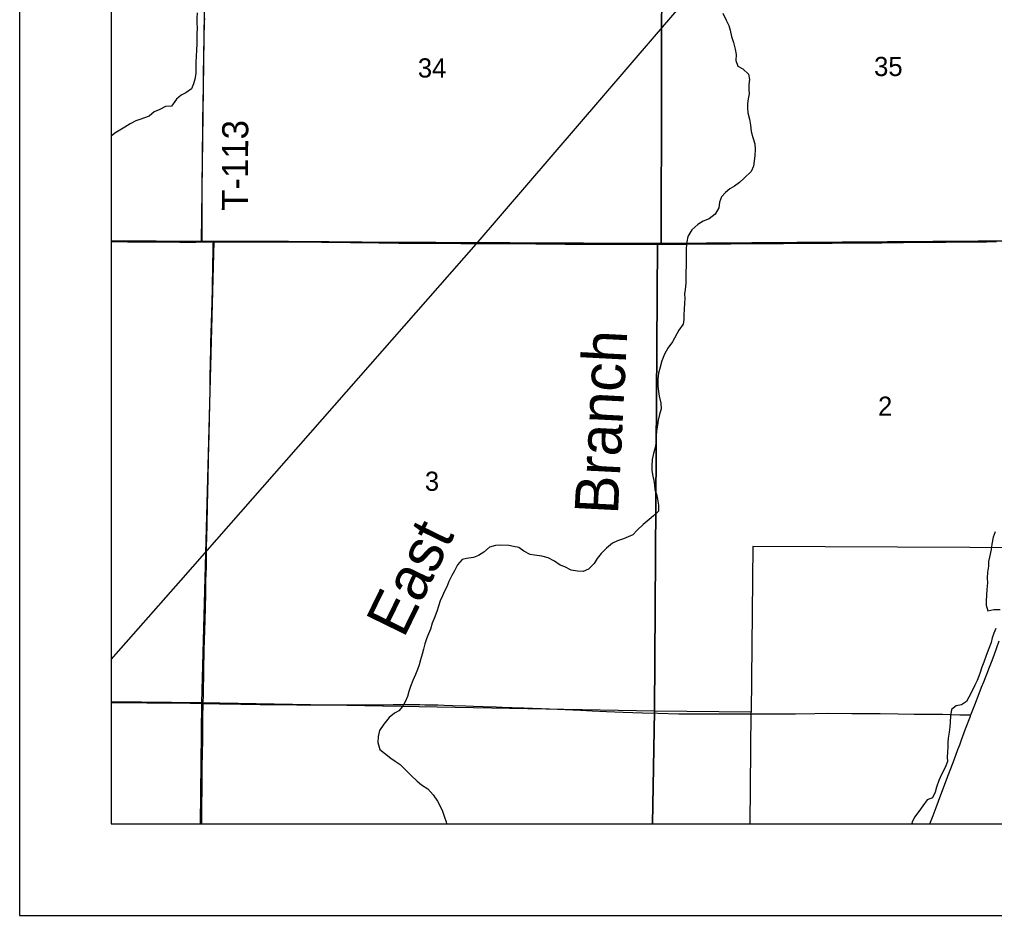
# Model space of a CAD drawing. Extents: x 0 to 34, y 0 to 22.
# Drawn here: x 2 to 3.064, y 14 to 14.978 of the extents above; entities that cross this region are included whole.
import ezdxf

# ---------------------------------------------------------------- set-up
doc = ezdxf.new("R2010")
doc.units = 0
for name, color, linetype in [('GM_X_Corporation', 7, 'Continuous'), ('GM_X_County_Road', 7, 'Continuous'), ('GM_X_Minor_River', 7, 'Continuous'), ('GM_X_Minor_River_Text', 7, 'Continuous'), ('GM_X_Rail_Line', 7, 'Continuous'), ('GM_X_Section_Text', 7, 'Continuous'), ('GM_X_State_Route', 7, 'Continuous'), ('GM_X_Township_Road', 7, 'Continuous'), ('GM_X_Township_Road_Text', 7, 'Continuous'), ('SH_Data', 7, 'Continuous')]:
    doc.layers.add(name, color=color, linetype=linetype)

msp = doc.modelspace()

# ---------------------------------------------------------------- linework, layer by layer
at = {"layer": 'GM_X_Corporation'}
for points in [[(2.1, 20.7197), (2.1, 14.1), (8.9, 14.1), (8.9, 20.772)], [(2.1, 17.7319), (2.1, 14.736), (2.102, 14.736), (2.1141, 14.7359), (2.1179, 14.7358), (2.1343, 14.7357), (2.1464, 14.7356), (2.1511, 14.7355), (2.175, 14.7354), (2.1924, 14.7354), (2.1992, 14.7355), (2.202, 14.7356), (2.2115, 14.7357), (2.2266, 14.7358), (2.253, 14.7357), (2.2807, 14.7357), (2.2934, 14.7356), (2.3139, 14.7354), (2.3295, 14.7354), (2.3375, 14.7353), (2.3612, 14.7348), (2.3922, 14.7345), (2.4137, 14.7343), (2.4323, 14.7342), (2.4482, 14.7342), (2.465, 14.734), (2.4817, 14.7338), (2.4935, 14.7338), (2.5004, 14.7339), (2.5268, 14.7338), (2.5321, 14.7338), (2.5635, 14.7336), (2.5952, 14.7332), (2.6092, 14.7331), (2.621, 14.7332), (2.6539, 14.733), (2.6934, 14.7329), (2.703, 14.7329), (2.7133, 14.733), (2.7269, 14.7332), (2.7481, 14.7334), (2.7652, 14.7335), (2.776, 14.7335), (2.7882, 14.7337), (2.7925, 14.7338), (2.7993, 14.7339), (2.8208, 14.7339), (2.8335, 14.7339), (2.8534, 14.7341), (2.8721, 14.7341), (2.8867, 14.7342), (2.9016, 14.7344), (2.9159, 14.7345), (2.9255, 14.7346), (2.941, 14.7347), (2.9556, 14.7348), (2.9647, 14.7349), (2.9839, 14.7352), (3.0029, 14.7352), (3.0106, 14.7353), (3.024, 14.7355), (3.038, 14.7356), (3.0551, 14.7357), (3.066, 14.7359)], [(3.066, 14.7359), (3.0551, 14.7357), (3.038, 14.7356), (3.024, 14.7355), (3.0106, 14.7353), (3.0029, 14.7352), (2.9839, 14.7352), (2.9647, 14.7349), (2.9556, 14.7348), (2.941, 14.7347), (2.9255, 14.7346), (2.9159, 14.7345), (2.9016, 14.7344), (2.8867, 14.7342), (2.8721, 14.7341), (2.8534, 14.7341), (2.8335, 14.7339), (2.8208, 14.7339), (2.7993, 14.7339), (2.7925, 14.7338), (2.7882, 14.7337), (2.776, 14.7335), (2.7652, 14.7335), (2.7481, 14.7334), (2.7269, 14.7332), (2.7133, 14.733), (2.703, 14.7329), (2.6934, 14.7329), (2.6539, 14.733), (2.621, 14.7332), (2.6092, 14.7331), (2.5952, 14.7332), (2.5635, 14.7336), (2.5321, 14.7338), (2.5268, 14.7338), (2.5004, 14.7339), (2.4935, 14.7338), (2.4817, 14.7338), (2.465, 14.734), (2.4482, 14.7342), (2.4323, 14.7342), (2.4137, 14.7343), (2.3922, 14.7345), (2.3612, 14.7348), (2.3375, 14.7353), (2.3295, 14.7354), (2.3139, 14.7354), (2.2934, 14.7356), (2.2807, 14.7357), (2.253, 14.7357), (2.2266, 14.7358), (2.2115, 14.7357), (2.202, 14.7356), (2.1992, 14.7355), (2.1924, 14.7354), (2.175, 14.7354), (2.1511, 14.7355), (2.1464, 14.7356), (2.1343, 14.7357), (2.1179, 14.7358), (2.1141, 14.7359), (2.102, 14.736), (2.1, 14.736), (2.1, 14.1), (3.6981, 14.1)]]:
    msp.add_lwpolyline(points, dxfattribs=at)
for points in [[(2.1, 15.2374), (2.1, 14.7363), (2.1985, 14.7356), (2.2052, 15.2371)], [(2.2052, 15.2371), (2.7015, 15.236), (2.7002, 14.7334), (2.6964, 14.7334), (2.2126, 14.7357), (2.1985, 14.7356)], [(2.7015, 15.236), (3.1955, 15.238), (3.1999, 14.7374), (3.1944, 14.7372), (2.7002, 14.7334)], [(2.7002, 14.7334), (3.1944, 14.7372), (3.1951, 14.4011), (2.8002, 14.4026), (2.7985, 14.2218), (2.6928, 14.2232), (2.6964, 14.7334)], [(2.1, 14.7363), (2.1, 14.2332), (2.1991, 14.2322), (2.2126, 14.7357), (2.1985, 14.7356)], [(2.2126, 14.7357), (2.6964, 14.7334), (2.6928, 14.2232), (2.1991, 14.2322)], [(2.1, 14.2332), (2.1, 14.1), (2.1975, 14.1), (2.1991, 14.2322)], [(2.1975, 14.1), (2.6908, 14.1), (2.6928, 14.2232), (2.1991, 14.2322)], [(2.6908, 14.1), (2.7973, 14.1), (2.7985, 14.2218), (2.6928, 14.2232)]]:
    msp.add_lwpolyline(points, close=True, dxfattribs=at)
at = {"layer": 'GM_X_County_Road'}
for points in [[(2.1, 14.2326), (2.1025, 14.2326), (2.1183, 14.2324), (2.1282, 14.2324), (2.1391, 14.2323), (2.1627, 14.232), (2.1864, 14.2317), (2.1954, 14.2316), (2.2005, 14.2315)], [(2.2005, 14.2315), (2.21, 14.2314), (2.2181, 14.2312), (2.2296, 14.2309), (2.2417, 14.2308), (2.2566, 14.2306), (2.2628, 14.2305), (2.2665, 14.2305), (2.2749, 14.2304), (2.2827, 14.2303), (2.2905, 14.2302), (2.2954, 14.2302), (2.3026, 14.2301), (2.3113, 14.2301), (2.3193, 14.23), (2.3268, 14.2299), (2.3377, 14.2299), (2.3482, 14.2298), (2.3572, 14.2299), (2.37, 14.2301), (2.389, 14.23), (2.3973, 14.2301), (2.4076, 14.2303), (2.4126, 14.2303), (2.4182, 14.2304), (2.4231, 14.2303), (2.4253, 14.2303), (2.4271, 14.2302), (2.4279, 14.2302), (2.4316, 14.2302), (2.4369, 14.2302), (2.4422, 14.2301), (2.4434, 14.2301), (2.449, 14.23), (2.4567, 14.2298), (2.4633, 14.2296), (2.4726, 14.2292), (2.4872, 14.2287), (2.4953, 14.2285), (2.5061, 14.228), (2.5201, 14.2276), (2.5266, 14.2273), (2.5378, 14.227), (2.5502, 14.2266), (2.5698, 14.2258), (2.5872, 14.2252), (2.6123, 14.2241), (2.6251, 14.2235), (2.6406, 14.2227), (2.6586, 14.222), (2.6797, 14.2212), (2.6965, 14.2208), (2.7195, 14.2203), (2.7313, 14.2201), (2.7359, 14.2201), (2.7428, 14.2201), (2.7555, 14.2202), (2.7763, 14.2203), (2.7912, 14.2202), (2.8198, 14.2202), (2.8469, 14.2202), (2.868, 14.2205), (2.8826, 14.2207), (2.9084, 14.2206), (2.919, 14.2205), (2.927, 14.2205), (2.9392, 14.2204), (2.9587, 14.2202), (2.9762, 14.2198), (2.9817, 14.2198), (2.9858, 14.2197), (2.996, 14.2196), (3.0072, 14.2196), (3.0153, 14.2195), (3.0262, 14.2192), (3.033, 14.2191), (3.0382, 14.2191)]]:
    msp.add_lwpolyline(points, dxfattribs=at)
at = {"layer": 'GM_X_Minor_River'}
for points in [[(2.194, 14.9853), (2.1937, 14.9794), (2.1937, 14.9739), (2.1938, 14.9688), (2.1936, 14.9619), (2.1935, 14.9509), (2.1931, 14.9454), (2.1927, 14.9373), (2.1924, 14.932), (2.1926, 14.9253), (2.1925, 14.9191), (2.1915, 14.913), (2.19, 14.9079), (2.1877, 14.9022), (2.1814, 14.8979), (2.1764, 14.8955), (2.1715, 14.891), (2.1657, 14.8834), (2.1593, 14.8831), (2.1532, 14.8797), (2.1469, 14.8771), (2.1415, 14.8726), (2.1312, 14.8688)], [(2.7675, 14.9848), (2.7711, 14.9774), (2.7742, 14.9713), (2.7757, 14.9663), (2.777, 14.9595), (2.779, 14.9528), (2.7811, 14.9456), (2.782, 14.9397), (2.7816, 14.9333), (2.7838, 14.9272), (2.7895, 14.9241), (2.7955, 14.9184), (2.7968, 14.9127), (2.7958, 14.9072), (2.7959, 14.9015), (2.7961, 14.8967), (2.7953, 14.8916), (2.7943, 14.8859), (2.7945, 14.8812), (2.795, 14.8762), (2.7967, 14.8694), (2.7977, 14.8626), (2.7986, 14.8559), (2.8003, 14.8493), (2.8023, 14.8424), (2.8029, 14.836), (2.8024, 14.8295), (2.8018, 14.8234), (2.801, 14.8181), (2.7983, 14.8121), (2.7909, 14.8049), (2.7857, 14.8), (2.7804, 14.7961), (2.7752, 14.7931), (2.7703, 14.7893), (2.7662, 14.7843), (2.7639, 14.7786), (2.7631, 14.7723), (2.7591, 14.7657), (2.7526, 14.7604), (2.7459, 14.7578), (2.7404, 14.7541), (2.7337, 14.7486), (2.7295, 14.7413), (2.7283, 14.7354), (2.7275, 14.7284), (2.7274, 14.7204), (2.7276, 14.7145), (2.7276, 14.709), (2.7271, 14.7022), (2.727, 14.6901), (2.7264, 14.6832), (2.7258, 14.6785), (2.726, 14.6736), (2.7257, 14.6683), (2.7255, 14.6618), (2.7251, 14.6554), (2.725, 14.6504)], [(2.1312, 14.8688), (2.1269, 14.8673), (2.1207, 14.8643), (2.115, 14.8605), (2.1095, 14.8573), (2.1039, 14.854), (2.1, 14.8508)], [(2.725, 14.6504), (2.7241, 14.6453), (2.7196, 14.6389), (2.7127, 14.626), (2.7074, 14.6193), (2.7037, 14.6128), (2.701, 14.6056), (2.699, 14.5984), (2.6975, 14.5918), (2.6967, 14.5856), (2.6966, 14.5782), (2.6975, 14.5721), (2.6982, 14.567), (2.6997, 14.5592), (2.7002, 14.5529), (2.6985, 14.5467), (2.6971, 14.5408), (2.6961, 14.5353), (2.6951, 14.529), (2.6949, 14.5235), (2.6948, 14.5171), (2.6937, 14.5108), (2.6917, 14.5044), (2.6903, 14.4976), (2.6899, 14.491), (2.6901, 14.4856), (2.6913, 14.4797), (2.6921, 14.475), (2.6928, 14.4697), (2.6935, 14.4647), (2.695, 14.4598), (2.6963, 14.4543), (2.6972, 14.4478), (2.6975, 14.4414), (2.692, 14.4361), (2.687, 14.4324), (2.6807, 14.4269), (2.6742, 14.4205), (2.6694, 14.4156), (2.6643, 14.4132), (2.659, 14.4111), (2.6527, 14.4089), (2.647, 14.4065), (2.6407, 14.4008), (2.6349, 14.395), (2.6305, 14.3897), (2.6271, 14.3842), (2.6211, 14.378), (2.6152, 14.3756), (2.6088, 14.3757), (2.602, 14.377), (2.5952, 14.3805), (2.5902, 14.3824), (2.5838, 14.3868), (2.577, 14.3903), (2.57, 14.3924), (2.5621, 14.3935), (2.5573, 14.3942), (2.5505, 14.3977), (2.545, 14.4017), (2.5392, 14.4027), (2.5339, 14.4037), (2.525, 14.4042), (2.5193, 14.4038), (2.513, 14.4022), (2.5069, 14.3965), (2.5008, 14.3928), (2.4953, 14.3907), (2.4878, 14.3896), (2.4829, 14.3885), (2.4781, 14.3827), (2.4747, 14.3763), (2.4718, 14.371), (2.4687, 14.3646), (2.4662, 14.3589), (2.4639, 14.354), (2.4616, 14.3489), (2.4592, 14.3436), (2.4573, 14.3377), (2.4555, 14.332), (2.4526, 14.3241), (2.4505, 14.3192), (2.4486, 14.3127), (2.4463, 14.3076), (2.4443, 14.3021), (2.4422, 14.2967), (2.4408, 14.2908), (2.4394, 14.2853), (2.4377, 14.2789), (2.4361, 14.2736), (2.4344, 14.2686), (2.4323, 14.263), (2.4294, 14.2565), (2.4267, 14.2499), (2.4249, 14.2444), (2.4235, 14.2389), (2.421, 14.2331), (2.4178, 14.2282), (2.4139, 14.2233), (2.4092, 14.2207), (2.4034, 14.216)], [(3.0648, 14.4187), (3.0627, 14.4129), (3.0611, 14.4053), (3.0603, 14.3994), (3.0586, 14.3913), (3.0574, 14.3863), (3.0574, 14.3814), (3.0565, 14.3746), (3.0561, 14.3683), (3.0563, 14.3632), (3.0556, 14.3558), (3.0552, 14.3495), (3.0548, 14.3435), (3.0548, 14.3386), (3.0566, 14.3327), (3.0633, 14.3339), (3.0701, 14.3339)], [(3.0656, 14.3132), (3.0634, 14.3081), (3.0615, 14.3032), (3.0605, 14.2979), (3.058, 14.2913), (3.0549, 14.2839), (3.0524, 14.2765), (3.0503, 14.2709), (3.0481, 14.2641), (3.0452, 14.2565), (3.0425, 14.2514), (3.0396, 14.2451), (3.036, 14.2385), (3.0333, 14.2336), (3.0281, 14.2301), (3.0223, 14.2288), (3.0171, 14.225), (3.0159, 14.2178), (3.0155, 14.2112), (3.0151, 14.2061), (3.0145, 14.2002), (3.0135, 14.1936), (3.0132, 14.1888), (3.013, 14.1841), (3.0126, 14.1784), (3.0125, 14.1729), (3.0127, 14.1681), (3.01, 14.1615), (3.0063, 14.154), (3.0034, 14.1474), (3.0007, 14.14), (2.9992, 14.1347), (2.9963, 14.1286), (2.9904, 14.1264), (2.9858, 14.1196)], [(2.4034, 14.216), (2.3975, 14.2088), (2.3929, 14.202), (2.3913, 14.1954), (2.3911, 14.1887), (2.3931, 14.1813), (2.3982, 14.1771), (2.4052, 14.1718), (2.4101, 14.1683), (2.4154, 14.1647), (2.4203, 14.1601), (2.4276, 14.1528), (2.4339, 14.1465), (2.4388, 14.1425), (2.4456, 14.1381), (2.4514, 14.1316), (2.4561, 14.1247), (2.4587, 14.1199), (2.4615, 14.1139), (2.4639, 14.1072), (2.4656, 14.1021), (2.4661, 14.1)], [(2.9858, 14.1196), (2.9814, 14.1136), (2.9766, 14.1075), (2.9737, 14.1013), (2.9747, 14.1)]]:
    msp.add_lwpolyline(points, dxfattribs=at)
at = {"layer": 'GM_X_Rail_Line'}
msp.add_lwpolyline([(2.1, 14.2793), (2.1761, 14.3657), (2.4984, 14.7328), (2.8036, 15.0886), (3.0765, 15.4097), (3.3002, 15.6725), (3.3225, 15.6925), (3.3485, 15.7109), (3.3828, 15.7338), (3.4199, 15.7501), (3.4702, 15.7668), (3.5241, 15.7802), (3.6418, 15.8089), (3.7247, 15.8282), (3.7597, 15.8367), (3.7801, 15.8449), (3.8017, 15.8572), (3.8174, 15.8705), (3.8727, 15.9456)], dxfattribs=at)
at = {"layer": 'GM_X_State_Route'}
msp.add_lwpolyline([(2.9936, 14.1), (2.997, 14.1093), (3.0004, 14.118), (3.0056, 14.1317), (3.0139, 14.1538), (3.0181, 14.1652), (3.0199, 14.1698), (3.0241, 14.1812), (3.026, 14.1864), (3.0279, 14.1917), (3.0325, 14.2039), (3.0377, 14.2175), (3.0382, 14.2191), (3.0425, 14.23), (3.0474, 14.2424), (3.05, 14.2491), (3.0524, 14.2552), (3.0557, 14.2635), (3.0586, 14.2711), (3.0613, 14.2784), (3.0639, 14.2854), (3.0692, 14.2997)], dxfattribs=at)
at = {"layer": 'GM_X_Township_Road'}
for points in [[(2.1993, 14.7352), (2.1993, 14.7388), (2.1993, 14.7435), (2.1993, 14.7485), (2.1993, 14.7525), (2.1993, 14.7587), (2.1993, 14.7637), (2.1993, 14.7767), (2.1994, 14.7861), (2.1994, 14.7904), (2.1995, 14.8022), (2.1996, 14.8206), (2.1997, 14.833), (2.2001, 14.8569), (2.2002, 14.8653), (2.2006, 14.8889), (2.2007, 14.9035), (2.2009, 14.9181), (2.2012, 14.938), (2.2015, 14.9604), (2.2019, 14.9726), (2.202, 14.9757), (2.2022, 14.9791)], [(2.1, 14.7357), (2.1021, 14.7357), (2.1142, 14.7356), (2.118, 14.7355), (2.1344, 14.7354), (2.1465, 14.7353), (2.1512, 14.7353), (2.1751, 14.7351), (2.1925, 14.7351), (2.1993, 14.7352)], [(2.1993, 14.7352), (2.2022, 14.7353), (2.2116, 14.7354)], [(2.2005, 14.2315), (2.2007, 14.2415), (2.2013, 14.2673), (2.2017, 14.29), (2.2022, 14.3111), (2.2028, 14.3353), (2.2032, 14.3518), (2.2035, 14.3655), (2.2039, 14.3804), (2.2042, 14.3941), (2.2042, 14.4028), (2.2045, 14.4127), (2.2048, 14.4264), (2.2053, 14.4469), (2.2057, 14.4627), (2.2059, 14.4767), (2.206, 14.4848), (2.2062, 14.491), (2.2064, 14.4988), (2.2067, 14.5131), (2.207, 14.5239), (2.2072, 14.5423), (2.2079, 14.5743), (2.2081, 14.5842), (2.2085, 14.6066), (2.2087, 14.6159), (2.2088, 14.6249), (2.2095, 14.647), (2.2101, 14.6694), (2.2105, 14.6843), (2.211, 14.7107), (2.2113, 14.7247), (2.2114, 14.7306), (2.2115, 14.7331), (2.2116, 14.7354)], [(2.2116, 14.7354), (2.2267, 14.7355), (2.2531, 14.7354), (2.2808, 14.7354), (2.2935, 14.7353), (2.314, 14.7352), (2.3296, 14.7351), (2.3377, 14.735), (2.3613, 14.7345), (2.3923, 14.7343), (2.4138, 14.734), (2.4324, 14.734), (2.4483, 14.734), (2.4651, 14.7338), (2.4818, 14.7335), (2.4937, 14.7336), (2.5005, 14.7336), (2.5269, 14.7336), (2.5322, 14.7336), (2.5636, 14.7333), (2.5953, 14.7329), (2.6093, 14.7329), (2.6211, 14.7329), (2.654, 14.7327), (2.6935, 14.7327), (2.7031, 14.7327), (2.7134, 14.7327), (2.7271, 14.7329), (2.7482, 14.7331), (2.7653, 14.7332), (2.7762, 14.7333), (2.7883, 14.7334), (2.7926, 14.7336), (2.7994, 14.7336), (2.8209, 14.7336), (2.8336, 14.7336), (2.8535, 14.7338), (2.8722, 14.7338), (2.8868, 14.7339), (2.9017, 14.7341), (2.916, 14.7342), (2.9256, 14.7343), (2.9412, 14.7344), (2.9558, 14.7345), (2.9648, 14.7346), (2.984, 14.7349), (3.003, 14.735), (3.0108, 14.735), (3.0241, 14.7353), (3.0381, 14.7354), (3.0552, 14.7355), (3.0661, 14.7356)], [(2.1989, 14.1), (2.199, 14.1026), (2.1991, 14.1185), (2.1992, 14.1399), (2.1995, 14.1623), (2.2, 14.1918), (2.2001, 14.2095), (2.2002, 14.2179), (2.2005, 14.2288), (2.2005, 14.2315)]]:
    msp.add_lwpolyline(points, dxfattribs=at)
at = {"layer": 'SH_Data'}
for p, q in [((2, 21), (2, 14)), ((2.1, 20.9), (2.1, 14.1)), ((2.1, 14.1), (8.9, 14.1)), ((2.1, 14.1), (2.1, 14.1)), ((2, 14), (9, 14))]:
    msp.add_line(p, q, dxfattribs=at)

# ---------------------------------------------------------------- texts
at = {"layer": 'GM_X_Minor_River_Text'}
for s, rotation, p in [('Branch', 87.0385, (2.653, 14.4372)), ('East', 63.9699, (2.4193, 14.3017))]:
    msp.add_text(s, height=0.04737, rotation=rotation, dxfattribs=at).set_placement(p)
at = {"layer": 'GM_X_Section_Text'}
for s, height, p in [('34', 0.02093, (2.4347, 14.9147)), ('35', 0.02093, (2.9326, 14.9163)), ('2', 0.0209, (2.9369, 14.5455)), ('3', 0.0209, (2.4424, 14.4636))]:
    msp.add_text(s, height=height, rotation=0, dxfattribs=at).set_placement(p)
at = {"layer": 'GM_X_Township_Road_Text'}
msp.add_text('T-113', height=0.02841, rotation=89.7247, dxfattribs=at).set_placement((2.2492, 14.769))

doc.saveas('drawing.dxf')
